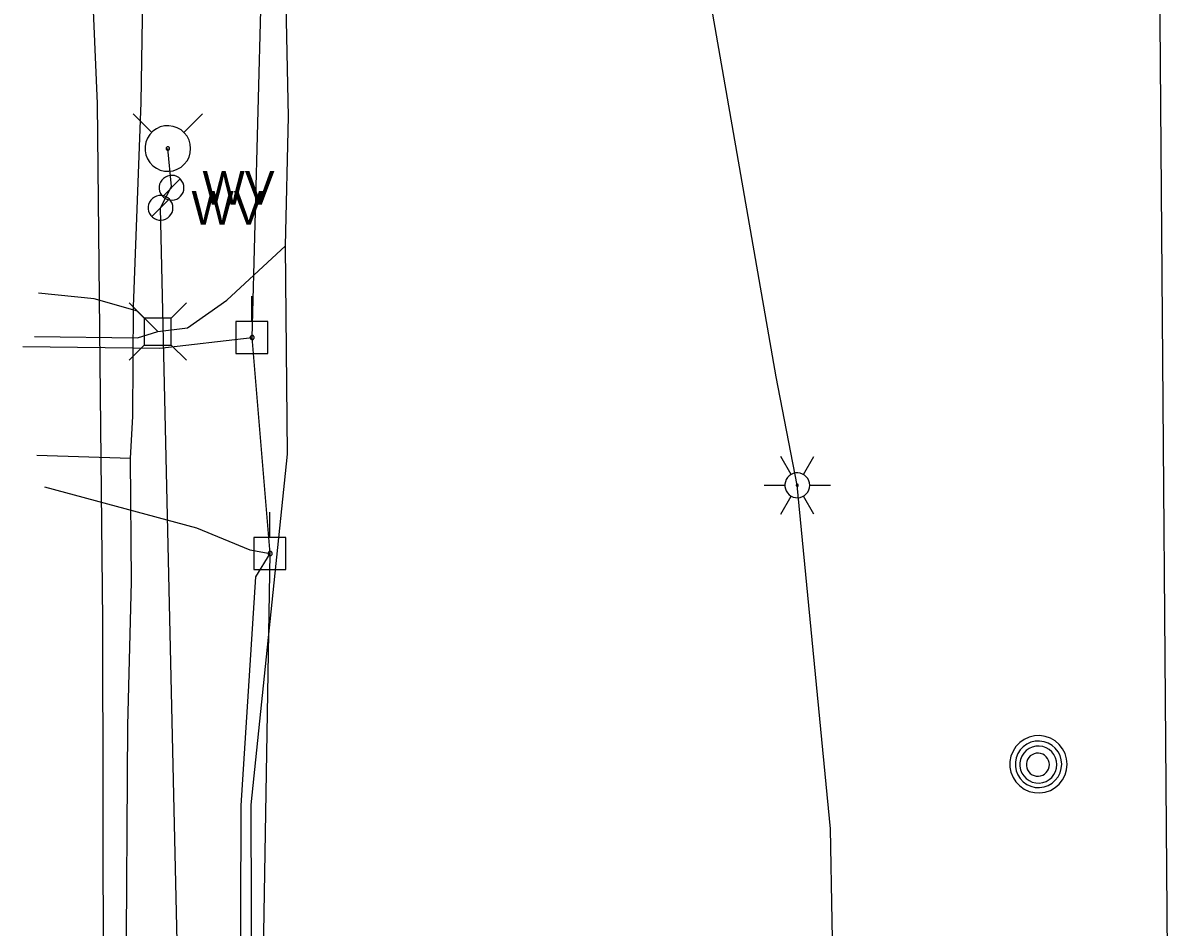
# Model space of a CAD drawing. Extents: x 596028 to 606371, y 330010 to 403088.
# Drawn here: x 602026.7 to 602158.6, y 368233.2 to 368337.3 of the extents above; entities that cross this region are included whole.
import ezdxf

# ---------------------------------------------------------------- set-up
doc = ezdxf.new("R2010")
doc.units = 0
for name, color, linetype in [('E_LTG', 7, 'Continuous'), ('E_UTL_AG_Bold', 7, 'Continuous'), ('E_UTL_E_UG', 7, 'Continuous'), ('E_UTL_EPowerPole', 7, 'Continuous'), ('E_UTL_FO_UG', 7, 'Continuous'), ('E_UTL_G_UG', 7, 'Continuous'), ('E_UTL_MH', 7, 'Continuous'), ('E_UTL_Overhead', 7, 'Continuous'), ('E_UTL_T_UG', 7, 'Continuous'), ('E_UTL_W', 7, 'Continuous'), ('E_UTL_W_UG', 7, 'Continuous'), ('E_UTL_WHydrant', 7, 'Continuous')]:
    doc.layers.add(name, color=color, linetype=linetype)

msp = doc.modelspace()

# ---------------------------------------------------------------- linework, layer by layer
at = {"layer": 'E_LTG'}
for points in [[(602115.11, 368285.3), (602113.92, 368287.36)], [(602116.54, 368285.3), (602117.73, 368287.36)], [(602117.25, 368284.06), (602117.23, 368284.33), (602117.15, 368284.59), (602117.03, 368284.84), (602116.86, 368285.05), (602116.65, 368285.23), (602116.42, 368285.36), (602116.16, 368285.45), (602115.89, 368285.49), (602115.62, 368285.48), (602115.36, 368285.41), (602115.11, 368285.3), (602114.89, 368285.14), (602114.7, 368284.95), (602114.55, 368284.72), (602114.45, 368284.47), (602114.4, 368284.2), (602114.4, 368283.93), (602114.45, 368283.66), (602114.55, 368283.41), (602114.7, 368283.18), (602114.89, 368282.98), (602115.11, 368282.83), (602115.36, 368282.71), (602115.62, 368282.65), (602115.89, 368282.64), (602116.16, 368282.67), (602116.42, 368282.76), (602116.65, 368282.9), (602116.86, 368283.08), (602117.03, 368283.29), (602117.15, 368283.53), (602117.23, 368283.79), (602117.25, 368284.06)], [(602117.25, 368284.06), (602117.23, 368284.33), (602117.15, 368284.59), (602117.03, 368284.84), (602116.86, 368285.05), (602116.65, 368285.23), (602116.42, 368285.36), (602116.16, 368285.45), (602115.89, 368285.49), (602115.62, 368285.48), (602115.36, 368285.41), (602115.11, 368285.3), (602114.89, 368285.14), (602114.7, 368284.95), (602114.55, 368284.72), (602114.45, 368284.47), (602114.4, 368284.2), (602114.4, 368283.93), (602114.45, 368283.66), (602114.55, 368283.41), (602114.7, 368283.18), (602114.89, 368282.98), (602115.11, 368282.83), (602115.36, 368282.71), (602115.62, 368282.65), (602115.89, 368282.64), (602116.16, 368282.67), (602116.42, 368282.76), (602116.65, 368282.9), (602116.86, 368283.08), (602117.03, 368283.29), (602117.15, 368283.53), (602117.23, 368283.79), (602117.25, 368284.06)], [(602117.25, 368284.06), (602117.23, 368284.33), (602117.15, 368284.59), (602117.03, 368284.84), (602116.86, 368285.05), (602116.65, 368285.23), (602116.42, 368285.36), (602116.16, 368285.45), (602115.89, 368285.49), (602115.62, 368285.48), (602115.36, 368285.41), (602115.11, 368285.3), (602114.89, 368285.14), (602114.7, 368284.95), (602114.55, 368284.72), (602114.45, 368284.47), (602114.4, 368284.2), (602114.4, 368283.93), (602114.45, 368283.66), (602114.55, 368283.41), (602114.7, 368283.18), (602114.89, 368282.98), (602115.11, 368282.83), (602115.36, 368282.71), (602115.62, 368282.65), (602115.89, 368282.64), (602116.16, 368282.67), (602116.42, 368282.76), (602116.65, 368282.9), (602116.86, 368283.08), (602117.03, 368283.29), (602117.15, 368283.53), (602117.23, 368283.79), (602117.25, 368284.06)], [(602115.94, 368284.06), (602115.94, 368284.09), (602115.94, 368284.11), (602115.92, 368284.13), (602115.91, 368284.15), (602115.89, 368284.16), (602115.87, 368284.17), (602115.85, 368284.18), (602115.83, 368284.18), (602115.81, 368284.18), (602115.79, 368284.18), (602115.77, 368284.17), (602115.75, 368284.15), (602115.73, 368284.14), (602115.72, 368284.12), (602115.71, 368284.1), (602115.71, 368284.07), (602115.71, 368284.05), (602115.71, 368284.03), (602115.72, 368284.01), (602115.73, 368283.99), (602115.75, 368283.97), (602115.77, 368283.96), (602115.79, 368283.95), (602115.81, 368283.95), (602115.83, 368283.94), (602115.85, 368283.95), (602115.87, 368283.96), (602115.89, 368283.97), (602115.91, 368283.98), (602115.92, 368284), (602115.94, 368284.02), (602115.94, 368284.04), (602115.94, 368284.06)], [(602112.01, 368284.06), (602114.4, 368284.06)], [(602113.92, 368280.76), (602115.11, 368282.83)], [(602117.73, 368280.76), (602116.54, 368282.83)], [(602117.25, 368284.06), (602119.64, 368284.06)]]:
    msp.add_lwpolyline(points, dxfattribs=at)
at = {"layer": 'E_UTL_AG_Bold'}
for points in [[(602040.66, 368303.29), (602038.91, 368305.05)], [(602043.76, 368303.29), (602045.51, 368305.05)], [(602043.76, 368303.29), (602040.66, 368303.29)], [(602040.66, 368303.29), (602040.66, 368300.2)], [(602043.76, 368300.2), (602043.76, 368303.29)], [(602040.66, 368300.2), (602038.91, 368298.45)], [(602040.66, 368300.2), (602043.76, 368300.2)], [(602043.76, 368300.2), (602045.51, 368298.45)]]:
    msp.add_lwpolyline(points, dxfattribs=at)
at = {"layer": 'E_UTL_E_UG'}
for points in [[(602036.4, 368128.48), (602036.06, 368184.31), (602035.9, 368268.45), (602035.28, 368327.99), (602034.44, 368347.59), (602034.75, 368377.79), (602035.59, 368442.38), (602036.65, 368479.27), (602031.91, 368543.82), (602034.75, 368614.57), (602037.21, 368635.74), (602036.61, 368700.61), (602038.77, 368763.95), (602037.38, 368833.78), (602037.44, 368907.4), (602038.32, 368957.12), (602039.31, 369034.73)], [(602051.83, 368177.97), (602068.77, 368178.91), (602104.94, 368180.11), (602120.47, 368178.71), (602120.23, 368212.78), (602119.65, 368244.52), (602115.82, 368284.06), (602113.38, 368296.56), (602102.86, 368356.74), (602097.49, 368400.22), (602096.43, 368407.67), (602096.43, 368424.31), (602097.91, 368459.79), (602098.36, 368508.89), (602098.63, 368509.93)], [(602026.69, 368300.05), (602042.45, 368299.83), (602053.08, 368301.06)], [(602051.83, 368177.97), (602050.75, 368186.69), (602051.72, 368221.41), (602051.8, 368247.21), (602053.51, 368273.53), (602055.16, 368276.21)]]:
    msp.add_lwpolyline(points, dxfattribs=at)
at = {"layer": 'E_UTL_EPowerPole'}
for points in [[(602053.05, 368302.91), (602053.05, 368305.82)], [(602054.89, 368302.91), (602051.21, 368302.91)], [(602051.21, 368302.91), (602051.21, 368299.22)], [(602054.89, 368299.22), (602054.89, 368302.91)], [(602053.32, 368301.06), (602053.32, 368301.11), (602053.3, 368301.15), (602053.28, 368301.19), (602053.25, 368301.23), (602053.22, 368301.26), (602053.18, 368301.28), (602053.14, 368301.3), (602053.09, 368301.3), (602053.05, 368301.3), (602053, 368301.29), (602052.96, 368301.27), (602052.93, 368301.24), (602052.89, 368301.21), (602052.87, 368301.17), (602052.85, 368301.13), (602052.84, 368301.09), (602052.84, 368301.04), (602052.85, 368301), (602052.87, 368300.95), (602052.89, 368300.92), (602052.93, 368300.88), (602052.96, 368300.86), (602053, 368300.84), (602053.05, 368300.83), (602053.09, 368300.83), (602053.14, 368300.83), (602053.18, 368300.85), (602053.22, 368300.87), (602053.25, 368300.9), (602053.28, 368300.94), (602053.3, 368300.98), (602053.32, 368301.02), (602053.32, 368301.06)], [(602051.21, 368299.22), (602054.89, 368299.22)], [(602055.13, 368278.05), (602055.13, 368280.96)], [(602056.97, 368278.05), (602053.29, 368278.05)], [(602053.29, 368278.05), (602053.29, 368274.36)], [(602056.97, 368274.36), (602056.97, 368278.05)], [(602055.4, 368276.21), (602055.4, 368276.26), (602055.38, 368276.3), (602055.36, 368276.34), (602055.33, 368276.38), (602055.3, 368276.41), (602055.26, 368276.43), (602055.22, 368276.44), (602055.17, 368276.45), (602055.13, 368276.45), (602055.08, 368276.44), (602055.04, 368276.42), (602055.01, 368276.39), (602054.97, 368276.36), (602054.95, 368276.32), (602054.93, 368276.28), (602054.92, 368276.23), (602054.92, 368276.19), (602054.93, 368276.15), (602054.95, 368276.1), (602054.97, 368276.06), (602055.01, 368276.03), (602055.04, 368276.01), (602055.08, 368275.99), (602055.13, 368275.98), (602055.17, 368275.97), (602055.22, 368275.98), (602055.26, 368276), (602055.3, 368276.02), (602055.33, 368276.05), (602055.36, 368276.08), (602055.38, 368276.12), (602055.4, 368276.17), (602055.4, 368276.21)], [(602053.29, 368274.36), (602056.97, 368274.36)]]:
    msp.add_lwpolyline(points, dxfattribs=at)
at = {"layer": 'E_UTL_FO_UG'}
msp.add_lwpolyline([(602029.18, 368283.89), (602046.66, 368279.17), (602052.81, 368276.63), (602055.16, 368276.21)], dxfattribs=at)
at = {"layer": 'E_UTL_G_UG'}
for points in [[(602038.62, 368144.1), (602037.43, 368146.16), (602036.17, 368148.99), (602037.69, 368183.72), (602038.58, 368226.28), (602038.77, 368256.42), (602039.18, 368272.97), (602039.09, 368287.15), (602039.36, 368292.01), (602039.42, 368304.58), (602040.29, 368328.1), (602040.63, 368347.43), (602040.79, 368356.26), (602041.08, 368382.58), (602041.26, 368422.12), (602041.55, 368450.67), (602041.34, 368472.06), (602040.31, 368500.65), (602039.52, 368542.31), (602040.38, 368581.78)], [(602039.09, 368287.15), (602028.28, 368287.5)]]:
    msp.add_lwpolyline(points, dxfattribs=at)
at = {"layer": 'E_UTL_MH'}
for points in [[(602146.88, 368251.97), (602146.82, 368252.59), (602146.64, 368253.19), (602146.35, 368253.75), (602145.97, 368254.24), (602145.49, 368254.65), (602144.95, 368254.97), (602144.36, 368255.17), (602143.74, 368255.26), (602143.11, 368255.23), (602142.5, 368255.09), (602141.93, 368254.82), (602141.42, 368254.46), (602140.98, 368254.01), (602140.65, 368253.48), (602140.41, 368252.9), (602140.29, 368252.28), (602140.29, 368251.65), (602140.41, 368251.04), (602140.65, 368250.45), (602140.98, 368249.93), (602141.42, 368249.47), (602141.93, 368249.11), (602142.5, 368248.85), (602143.11, 368248.7), (602143.74, 368248.67), (602144.36, 368248.76), (602144.95, 368248.96), (602145.49, 368249.28), (602145.97, 368249.69), (602146.35, 368250.18), (602146.64, 368250.74), (602146.82, 368251.34), (602146.88, 368251.97)], [(602146.26, 368251.96), (602146.21, 368252.47), (602146.07, 368252.96), (602145.84, 368253.41), (602145.52, 368253.81), (602145.14, 368254.14), (602144.7, 368254.4), (602144.22, 368254.56), (602143.71, 368254.64), (602143.21, 368254.61), (602142.71, 368254.49), (602142.25, 368254.28), (602141.83, 368253.99), (602141.48, 368253.62), (602141.21, 368253.19), (602141.02, 368252.72), (602140.92, 368252.22), (602140.92, 368251.71), (602141.02, 368251.21), (602141.21, 368250.74), (602141.48, 368250.31), (602141.83, 368249.94), (602142.25, 368249.64), (602142.71, 368249.43), (602143.21, 368249.31), (602143.71, 368249.29), (602144.22, 368249.36), (602144.7, 368249.53), (602145.14, 368249.78), (602145.52, 368250.12), (602145.84, 368250.52), (602146.07, 368250.97), (602146.21, 368251.46), (602146.26, 368251.96)], [(602145.7, 368251.93), (602145.66, 368252.34), (602145.55, 368252.72), (602145.36, 368253.08), (602145.11, 368253.4), (602144.81, 368253.67), (602144.46, 368253.87), (602144.07, 368254), (602143.67, 368254.06), (602143.27, 368254.04), (602142.87, 368253.95), (602142.51, 368253.78), (602142.18, 368253.54), (602141.9, 368253.25), (602141.68, 368252.91), (602141.53, 368252.53), (602141.45, 368252.14), (602141.45, 368251.73), (602141.53, 368251.33), (602141.68, 368250.96), (602141.9, 368250.62), (602142.18, 368250.32), (602142.51, 368250.09), (602142.87, 368249.92), (602143.27, 368249.83), (602143.67, 368249.81), (602144.07, 368249.86), (602144.46, 368250), (602144.81, 368250.2), (602145.11, 368250.46), (602145.36, 368250.78), (602145.55, 368251.14), (602145.66, 368251.53), (602145.7, 368251.93)], [(602144.84, 368251.92), (602144.82, 368252.17), (602144.75, 368252.41), (602144.63, 368252.64), (602144.48, 368252.84), (602144.29, 368253), (602144.07, 368253.13), (602143.83, 368253.21), (602143.58, 368253.25), (602143.32, 368253.24), (602143.08, 368253.18), (602142.85, 368253.07), (602142.64, 368252.92), (602142.47, 368252.74), (602142.33, 368252.53), (602142.23, 368252.29), (602142.19, 368252.04), (602142.19, 368251.79), (602142.23, 368251.54), (602142.33, 368251.31), (602142.47, 368251.09), (602142.64, 368250.91), (602142.85, 368250.76), (602143.08, 368250.66), (602143.32, 368250.6), (602143.58, 368250.59), (602143.83, 368250.62), (602144.07, 368250.71), (602144.29, 368250.83), (602144.48, 368251), (602144.63, 368251.2), (602144.75, 368251.42), (602144.82, 368251.67), (602144.84, 368251.92)]]:
    msp.add_lwpolyline(points, dxfattribs=at)
at = {"layer": 'E_UTL_Overhead'}
msp.add_lwpolyline([(602046.65, 367600.38), (602051.29, 367697.52), (602053.8, 367901.24), (602051.89, 368080.89), (602055.16, 368276.21), (602053.08, 368301.06), (602057.62, 368469.75), (602045.39, 368617.17), (602046.06, 368815.09), (602047.67, 369060.69), (602047.72, 369211.87), (602048.36, 369250.01), (602048.54, 369288.25), (602049.4, 369442.5), (602049.76, 369613.32), (602051.08, 369789.61), (602050.68, 369965.17), (602051.62, 370141.89), (602052.51, 370286.68), (602048.38, 370407.21)], dxfattribs=at)
at = {"layer": 'E_UTL_T_UG'}
for points in [[(602051.34, 368009.14), (602051.89, 368080.89), (602055.36, 368086.98), (602053.17, 368186.65), (602052.96, 368247.29), (602057.14, 368287.65), (602056.92, 368311.6), (602057.26, 368326.5), (602055.41, 368414.65), (602056.51, 368455.04), (602056.73, 368477.07), (602056.88, 368545.29), (602056.27, 368673.81), (602055.65, 368695.47), (602057.54, 368813.47), (602059, 368959.42), (602058.48, 369087.55)], [(602028.02, 368301.19), (602039.9, 368301.04), (602042.21, 368301.75), (602045.65, 368302.19), (602050.18, 368305.36), (602056.92, 368311.6)], [(602042.21, 368301.75), (602039.88, 368304.09), (602034.88, 368305.53), (602028.49, 368306.18)]]:
    msp.add_lwpolyline(points, dxfattribs=at)
at = {"layer": 'E_UTL_W'}
for points in [[(602045.23, 368318.3), (602045.2, 368318.57), (602045.13, 368318.83), (602045, 368319.07), (602044.84, 368319.28), (602044.63, 368319.46), (602044.4, 368319.6), (602044.14, 368319.69), (602043.87, 368319.72), (602043.6, 368319.71), (602043.34, 368319.65), (602043.09, 368319.53), (602042.87, 368319.38), (602042.68, 368319.18), (602042.54, 368318.95), (602042.43, 368318.7), (602042.38, 368318.44), (602042.38, 368318.16), (602042.43, 368317.9), (602042.54, 368317.65), (602042.68, 368317.42), (602042.87, 368317.22), (602043.09, 368317.06), (602043.34, 368316.95), (602043.6, 368316.89), (602043.87, 368316.88), (602044.14, 368316.91), (602044.4, 368317), (602044.63, 368317.14), (602044.84, 368317.32), (602045, 368317.53), (602045.13, 368317.77), (602045.2, 368318.03), (602045.23, 368318.3)], [(602042.79, 368317.29), (602044.81, 368319.31)], [(602043.96, 368315.99), (602043.93, 368316.26), (602043.86, 368316.52), (602043.73, 368316.76), (602043.56, 368316.97), (602043.36, 368317.15), (602043.12, 368317.29), (602042.87, 368317.38), (602042.6, 368317.41), (602042.33, 368317.4), (602042.07, 368317.34), (602041.82, 368317.23), (602041.6, 368317.07), (602041.41, 368316.87), (602041.26, 368316.64), (602041.16, 368316.39), (602041.11, 368316.13), (602041.11, 368315.85), (602041.16, 368315.59), (602041.26, 368315.34), (602041.41, 368315.11), (602041.6, 368314.91), (602041.82, 368314.76), (602042.07, 368314.64), (602042.33, 368314.58), (602042.6, 368314.57), (602042.87, 368314.6), (602043.12, 368314.69), (602043.36, 368314.83), (602043.56, 368315.01), (602043.73, 368315.22), (602043.86, 368315.46), (602043.93, 368315.72), (602043.96, 368315.99)], [(602041.52, 368314.98), (602043.54, 368317)]]:
    msp.add_lwpolyline(points, dxfattribs=at)
at = {"layer": 'E_UTL_W_UG'}
for points in [[(602152.27, 367596.21), (602153.25, 367736.28), (602154.14, 367843.75), (602155.2, 367981.06), (602156.64, 368132.29), (602156.41, 368137.78), (602158.61, 368205.69), (602157.53, 368347.32), (602155.12, 368429.53), (602155.41, 368532.9), (602154.38, 368609.08), (602154.74, 368704.54), (602156.55, 368761.07), (602147.24, 368774.1), (602120.84, 368800.75), (602119.9, 368876.94), (602120.47, 368957.7), (602119.8, 369029.35)], [(602046.65, 368138.29), (602046.77, 368140.27), (602045.53, 368184.29), (602042.53, 368315.99), (602043.81, 368318.45), (602043.37, 368322.81)]]:
    msp.add_lwpolyline(points, dxfattribs=at)
at = {"layer": 'E_UTL_WHydrant'}
for points in [[(602041.54, 368324.64), (602039.39, 368326.79)], [(602045.21, 368324.64), (602047.35, 368326.79)], [(602045.99, 368322.81), (602045.95, 368323.31), (602045.81, 368323.78), (602045.58, 368324.23), (602045.27, 368324.62), (602044.89, 368324.95), (602044.46, 368325.2), (602043.99, 368325.36), (602043.5, 368325.43), (602043, 368325.41), (602042.51, 368325.29), (602042.06, 368325.08), (602041.65, 368324.79), (602041.31, 368324.43), (602041.04, 368324.01), (602040.85, 368323.55), (602040.76, 368323.06), (602040.76, 368322.56), (602040.85, 368322.07), (602041.04, 368321.61), (602041.31, 368321.19), (602041.65, 368320.83), (602042.06, 368320.54), (602042.51, 368320.33), (602043, 368320.21), (602043.5, 368320.19), (602043.99, 368320.26), (602044.46, 368320.42), (602044.89, 368320.67), (602045.27, 368321), (602045.58, 368321.39), (602045.81, 368321.83), (602045.95, 368322.31), (602045.99, 368322.81)], [(602043.57, 368322.81), (602043.57, 368322.85), (602043.56, 368322.88), (602043.54, 368322.92), (602043.52, 368322.95), (602043.49, 368322.97), (602043.45, 368322.99), (602043.42, 368323), (602043.38, 368323.01), (602043.34, 368323.01), (602043.31, 368323), (602043.27, 368322.98), (602043.24, 368322.96), (602043.21, 368322.93), (602043.19, 368322.9), (602043.18, 368322.87), (602043.17, 368322.83), (602043.17, 368322.79), (602043.18, 368322.75), (602043.19, 368322.72), (602043.21, 368322.69), (602043.24, 368322.66), (602043.27, 368322.64), (602043.31, 368322.62), (602043.34, 368322.61), (602043.38, 368322.61), (602043.42, 368322.61), (602043.45, 368322.63), (602043.49, 368322.65), (602043.52, 368322.67), (602043.54, 368322.7), (602043.56, 368322.74), (602043.57, 368322.77), (602043.57, 368322.81)]]:
    msp.add_lwpolyline(points, dxfattribs=at)

# ---------------------------------------------------------------- texts
at = {"layer": 'E_UTL_W'}
for p in [(602047.37, 368316.37), (602046.1, 368314.07)]:
    msp.add_text('WV', height=3.85, dxfattribs=at).set_placement(p)

doc.saveas('drawing.dxf')
